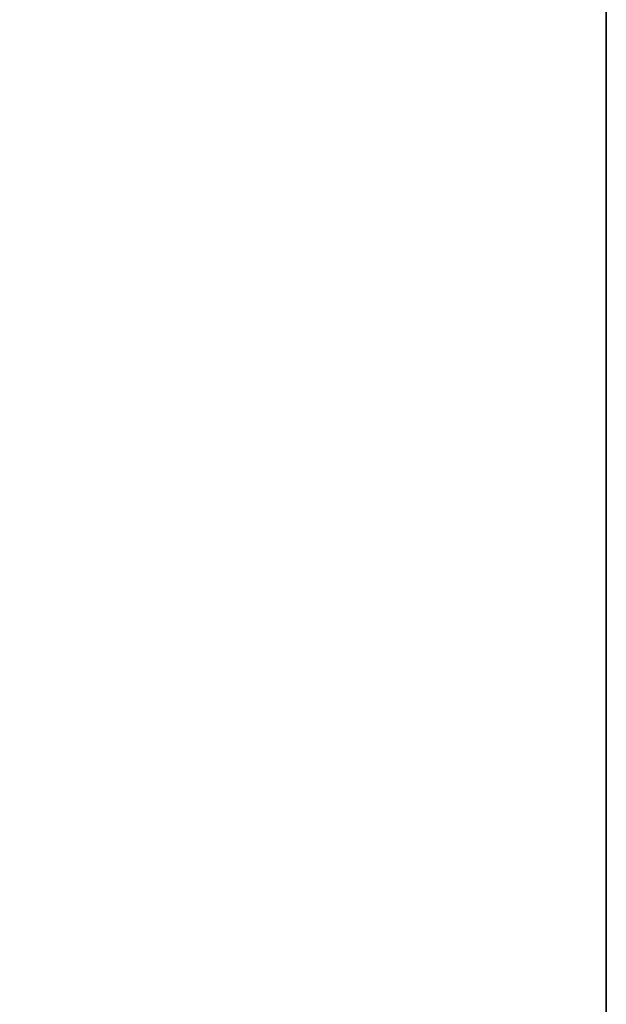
# Model space of a CAD drawing. Header units: metres. Extents: x 209848 to 209928, y 1182430 to 1182563.
# Tile 457 of 656: x 209852.5869 to 209852.6197, y 1182480.6851 to 1182480.7402. Entities that reach past the tile are written whole.
import ezdxf

# ---------------------------------------------------------------- set-up
doc = ezdxf.new("R2010")
doc.units = ezdxf.units.M
doc.header["$MEASUREMENT"] = 0
doc.linetypes.add('DGN Style 2', pattern=[15.036391, 9.021834, -6.014556])
doc.layers.get('0').update_dxf_attribs({"color": 254})

# ---------------------------------------------------------------- blocks, each defined once
blk = doc.blocks.new('*U2')
at = {"color": 3, "linetype": 'Continuous'}
blk.add_line((1.275, -18.29791), (1.275, -18.396183), dxfattribs=at)
blk = doc.blocks.new('*U3')
at = {"color": 3, "linetype": 'Continuous'}
blk.add_line((1.275, -18.293843), (1.275, -18.392669), dxfattribs=at)
blk = doc.blocks.new('*U4')
at = {"color": 3, "linetype": 'Continuous'}
for p, q in [((1.275, -18.226497), (1.275, -18.325238)), ((1.275, -18.325238), (1.275, -18.423968))]:
    blk.add_line(p, q, dxfattribs=at)
blk = doc.blocks.new('*U5')
at = {"color": 3, "linetype": 'Continuous'}
blk.add_line((1.275, -18.307749), (1.275, -18.406601), dxfattribs=at)
blk = doc.blocks.new('*U6')
at = {"color": 3, "linetype": 'Continuous'}
for p, q in [((1.275, -18.250023), (1.275, -18.351411)), ((1.275, -18.351411), (1.275, -18.452819))]:
    blk.add_line(p, q, dxfattribs=at)
blk = doc.blocks.new('*U7')
at = {"color": 3, "linetype": 'Continuous'}
for p, q in [((1.275, -18.270864), (1.275, -18.36996)), ((1.275, -18.36996), (1.275, -18.469055))]:
    blk.add_line(p, q, dxfattribs=at)
blk = doc.blocks.new('*U8')
at = {"color": 3, "linetype": 'Continuous'}
blk.add_line((1.275, -18.315416), (1.275, -18.416675), dxfattribs=at)
blk = doc.blocks.new('*U9')
at = {"color": 3, "linetype": 'Continuous'}
for p, q in [((1.275, -18.2267), (1.275, -18.327764)), ((1.275, -18.327764), (1.275, -18.428864))]:
    blk.add_line(p, q, dxfattribs=at)
blk = doc.blocks.new('ATTEMP_2')
at = {"color": 254, "flags": 128}
blk.add_lwpolyline([(0, 1.275), (-13.6, 1.275), (-13.6, -1.275), (0, -1.275), (0, 1.275), (0, 1.275)], dxfattribs=at)
blk = doc.blocks.new('ATTEMP_1')
at = {"color": 254, "rotation": 90}
blk.add_blockref('ATTEMP_2', (0, -18.11), dxfattribs=at)
blk = doc.blocks.new('ATTEMP')
at = {"color": 3, "linetype": 'Continuous'}
for name in ['*U9', '*U8', '*U7', '*U6', '*U5', '*U4', '*U3', '*U2']:
    blk.add_blockref(name, (-8.511171, 0), dxfattribs=at)
at = {"color": 254}
blk.add_blockref('ATTEMP_1', (-8.511171, 0), dxfattribs=at)

msp = doc.modelspace()

# ---------------------------------------------------------------- block references
at = {"color": 1, "linetype": 'DGN Style 2'}
msp.add_blockref('ATTEMP', (209859.855907, 1182499.061067), dxfattribs=at)

doc.saveas('drawing.dxf')
